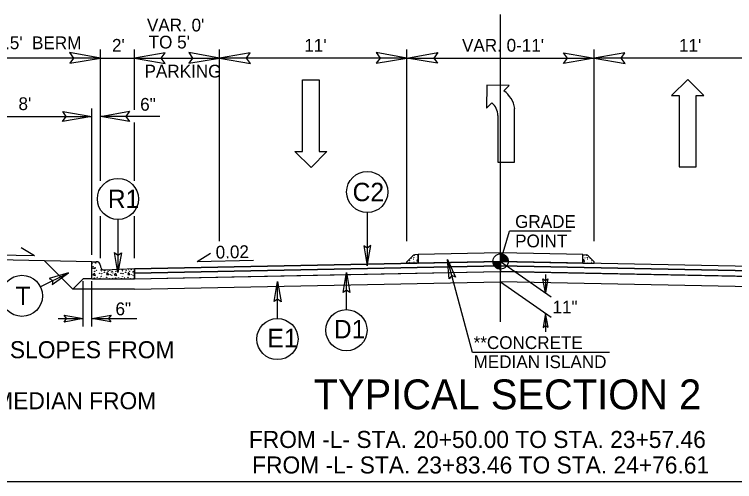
# Model space of a CAD drawing. Extents: x 1487909 to 1489267, y 497866 to 499814.
# Drawn here: x 1488931.46 to 1488973.75, y 498265.02 to 498292.47 of the extents above; entities that cross this region are included whole.
import ezdxf

# ---------------------------------------------------------------- set-up
doc = ezdxf.new("R2010")
doc.units = 0
for name, color, linetype in [('Old_Level_10', 7, 'Continuous'), ('Old_Level_12', 7, 'Continuous'), ('Prop Dimension', 7, 'Continuous'), ('Prop Dimension Text', 7, 'Continuous'), ('Prop Lane Arrow CELL', 7, 'Continuous'), ('Prop Shade Light', 7, 'Continuous'), ('Prop Terminator CELL', 7, 'Continuous'), ('Scratch_Level_1', 7, 'Continuous'), ('Typical Curb CELL', 7, 'Continuous'), ('Typical Detail Wedge2 CELL', 7, 'Continuous'), ('Typical Grade Point Symbol CELL', 7, 'Continuous'), ('Typical Hinge Slope Arterial CELL', 7, 'Continuous'), ('Typical ID Circle CELL', 7, 'Continuous'), ('Typical Pavement Slope CELL', 7, 'Continuous'), ('Typical Pavement Slope Information CELL', 7, 'Continuous'), ('Typical Terminator CELL', 7, 'Continuous'), ('Typical Text Grade Point CELL', 7, 'Continuous'), ('Typical Text ID Circle CELL', 7, 'Continuous')]:
    doc.layers.add(name, color=color, linetype=linetype)

msp = doc.modelspace()

# ---------------------------------------------------------------- linework, layer by layer
at = {"layer": 'Old_Level_10'}
for p, q in [((1488960.01, 498277.707), (1488938.51, 498277.277)), ((1488949.01, 498277.154), (1488960.01, 498277.374)), ((1488960.01, 498277.707), (1488960.01, 498277.374)), ((1488981.51, 498277.277), (1488960.01, 498277.707)), ((1488960.01, 498277.707), (1488960.01, 498277.707)), ((1488960.01, 498277.374), (1488960.01, 498277.707)), ((1488960.01, 498277.374), (1488973.01, 498277.114)), ((1488938.51, 498277.277), (1488938.51, 498276.944)), ((1488938.51, 498276.944), (1488949.01, 498277.154)), ((1488973.01, 498277.114), (1488981.51, 498276.944))]:
    msp.add_line(p, q, dxfattribs=at)
at = {"layer": 'Old_Level_12'}
for p, q in [((1488954.51, 498277.93), (1488954.863, 498278.296)), ((1488955.177, 498278.36), (1488954.983, 498278.347)), ((1488955.177, 498277.86), (1488955.177, 498278.36)), ((1488964.843, 498277.86), (1488964.843, 498278.36)), ((1488964.843, 498278.36), (1488965.037, 498278.347)), ((1488965.51, 498277.93), (1488965.157, 498278.296)), ((1488954.51, 498277.847), (1488954.51, 498277.93)), ((1488955.177, 498277.86), (1488954.51, 498277.847)), ((1488955.104, 498278.057), (1488955.177, 498278.056)), ((1488955.14, 498277.947), (1488955.104, 498278.057)), ((1488955.177, 498278.056), (1488955.14, 498277.947)), ((1488964.916, 498278.057), (1488964.843, 498278.056)), ((1488964.843, 498278.056), (1488964.88, 498277.947)), ((1488964.843, 498277.86), (1488965.51, 498277.847)), ((1488964.88, 498277.947), (1488964.916, 498278.057)), ((1488965.51, 498277.847), (1488965.51, 498277.93))]:
    msp.add_line(p, q, dxfattribs=at)
msp.add_lwpolyline([(1488964.843, 498278.36), (1488960, 498278.456), (1488955.177, 498278.36), (1488955.177, 498277.86), (1488960.01, 498277.957), (1488964.843, 498277.86)], close=True, dxfattribs=at)
for centre in [(1488954.765, 498278.151), (1488954.914, 498278.182), (1488954.96, 498278.313), (1488955.05, 498278.169), (1488955.109, 498278.327), (1488964.911, 498278.327), (1488964.97, 498278.169), (1488965.061, 498278.313), (1488965.106, 498278.182), (1488965.255, 498278.151), (1488954.652, 498278.02), (1488954.666, 498277.898), (1488954.901, 498278.088), (1488954.928, 498277.916), (1488955.072, 498277.957), (1488964.948, 498277.957), (1488965.092, 498277.916), (1488965.119, 498278.088), (1488965.354, 498277.898), (1488965.368, 498278.02)]:
    msp.add_circle(centre, 0.00635, dxfattribs=at)
for centre, radius, start, end in [((1488954.983, 498278.18), 0.167, 90, 135.9991), ((1488965.037, 498278.18), 0.167, 44.0009, 90), ((1488955.158, 498277.866), 0.00635, 25.7584, 152.9614), ((1488964.862, 498277.866), 0.00635, 27.0385, 154.2415)]:
    msp.add_arc(centre, radius, start, end, dxfattribs=at)
at = {"layer": 'Prop Dimension'}
for p, q in [((1488960.01, 498274.413), (1488960.01, 498292.475)), ((1488936.51, 498282.698), (1488936.51, 498290.409)), ((1488938.51, 498286.868), (1488938.51, 498290.409)), ((1488943.51, 498279.144), (1488943.51, 498290.409)), ((1488954.51, 498279.144), (1488954.51, 498290.409)), ((1488965.51, 498279.144), (1488965.51, 498290.409)), ((1488936.51, 498289.909), (1488922.01, 498289.909)), ((1488936.51, 498289.909), (1488938.51, 498289.909)), ((1488938.51, 498289.909), (1488943.51, 498289.909)), ((1488954.51, 498289.909), (1488943.51, 498289.909)), ((1488954.51, 498289.909), (1488960.01, 498289.909)), ((1488960.01, 498289.909), (1488965.51, 498289.909)), ((1488976.51, 498289.909), (1488965.51, 498289.909)), ((1488936.01, 498278.345), (1488936.01, 498286.95)), ((1488928.01, 498286.479), (1488936.01, 498286.479)), ((1488940.005, 498286.479), (1488936.51, 498286.479)), ((1488938.51, 498282.698), (1488938.51, 498286.13)), ((1488936.51, 498278.148), (1488936.51, 498280.617)), ((1488938.51, 498278.148), (1488938.51, 498280.617)), ((1488958.356, 498272.616), (1488956.901, 498278.08)), ((1488935.51, 498274.137), (1488935.51, 498276.791)), ((1488936.01, 498274.137), (1488936.01, 498276.791)), ((1488934.024, 498274.597), (1488935.51, 498274.597)), ((1488936.01, 498274.597), (1488938.658, 498274.597)), ((1488966.414, 498272.616), (1488958.356, 498272.616))]:
    msp.add_line(p, q, dxfattribs=at)
at = {"layer": 'Prop Dimension Text'}
for p in [(1488960.01, 498277.957), (1488964.15, 498279.746)]:
    msp.add_line(p, (1488960.536, 498279.746), dxfattribs=at)
at = {"layer": 'Prop Lane Arrow CELL'}
for p, q in [((1488948.373, 498284.421), (1488948.373, 498288.621)), ((1488948.373, 498288.621), (1488949.363, 498288.621)), ((1488949.363, 498288.621), (1488949.363, 498284.421)), ((1488959.197, 498288.314), (1488959.182, 498286.964)), ((1488960.517, 498288.299), (1488959.197, 498288.314)), ((1488960.202, 498287.984), (1488960.517, 498288.299)), ((1488971.009, 498288.655), (1488970.049, 498287.71)), ((1488971.939, 498287.71), (1488971.009, 498288.655)), ((1488970.049, 498287.71), (1488970.499, 498287.71)), ((1488970.499, 498287.71), (1488970.499, 498283.51)), ((1488971.489, 498283.51), (1488971.489, 498287.71)), ((1488971.489, 498287.71), (1488971.939, 498287.71)), ((1488959.182, 498286.964), (1488959.497, 498287.279)), ((1488960.832, 498283.784), (1488960.832, 498286.949)), ((1488959.842, 498286.529), (1488959.842, 498283.784)), ((1488948.883, 498283.476), (1488947.923, 498284.421)), ((1488947.923, 498284.421), (1488948.373, 498284.421)), ((1488949.813, 498284.421), (1488948.883, 498283.476)), ((1488949.363, 498284.421), (1488949.813, 498284.421)), ((1488959.842, 498283.784), (1488960.832, 498283.784)), ((1488970.499, 498283.51), (1488971.489, 498283.51))]:
    msp.add_line(p, q, dxfattribs=at)
for centre, radius, start, end in [((1488959.28, 498286.711), 1.576, 8.6761, 53.9878), ((1488958.865, 498286.532), 0.983, 0, 49.6582)]:
    msp.add_arc(centre, radius, start, end, dxfattribs=at)
at = {"layer": 'Prop Shade Light'}
for p, q in [((1488960.01, 498277.957), (1488938.51, 498277.527)), ((1488960.01, 498277.707), (1488960.01, 498277.957)), ((1488981.51, 498277.527), (1488960.01, 498277.957)), ((1488960.01, 498277.957), (1488960.01, 498277.707)), ((1488938.51, 498277.277), (1488960.01, 498277.707)), ((1488938.51, 498277.527), (1488938.51, 498277.277)), ((1488960.01, 498277.707), (1488981.51, 498277.277))]:
    msp.add_line(p, q, dxfattribs=at)
at = {"layer": 'Prop Terminator CELL'}
for points in [[(1488934.71, 498289.599), (1488936.51, 498289.909), (1488934.7, 498290.229), (1488934.93, 498289.909)], [(1488940.31, 498290.219), (1488938.51, 498289.909), (1488940.32, 498289.589), (1488940.09, 498289.909)], [(1488941.71, 498289.599), (1488943.51, 498289.909), (1488941.7, 498290.229), (1488941.93, 498289.909)], [(1488945.31, 498290.219), (1488943.51, 498289.909), (1488945.32, 498289.589), (1488945.09, 498289.909)], [(1488952.71, 498289.599), (1488954.51, 498289.909), (1488952.7, 498290.229), (1488952.93, 498289.909)], [(1488956.31, 498289.599), (1488954.51, 498289.909), (1488956.32, 498290.229), (1488956.09, 498289.909)], [(1488963.71, 498290.219), (1488965.51, 498289.909), (1488963.7, 498289.589), (1488963.93, 498289.909)], [(1488967.31, 498290.219), (1488965.51, 498289.909), (1488967.32, 498289.589), (1488967.09, 498289.909)], [(1488934.3, 498286.773), (1488936.01, 498286.479), (1488934.291, 498286.175), (1488934.509, 498286.479)], [(1488938.22, 498286.184), (1488936.51, 498286.479), (1488938.23, 498286.783), (1488938.011, 498286.479)], [(1488956.983, 498276.942), (1488956.901, 498278.08), (1488957.367, 498277.03), (1488957.138, 498277.122)], [(1488934.385, 498274.791), (1488935.51, 498274.597), (1488934.379, 498274.397), (1488934.523, 498274.597)], [(1488937.135, 498274.403), (1488936.01, 498274.597), (1488937.141, 498274.797), (1488936.998, 498274.597)]]:
    msp.add_lwpolyline(points, close=True, dxfattribs=at)
at = {"layer": 'Scratch_Level_1'}
msp.add_line((1488899.964, 498265.02), (1489049.964, 498265.02), dxfattribs=at)
at = {"layer": 'Typical Curb CELL'}
for p, q in [((1488936.01, 498276.944), (1488936.01, 498277.943)), ((1488936.01, 498277.943), (1488936.271, 498277.943)), ((1488936.047, 498277.565), (1488936.201, 498277.61)), ((1488936.184, 498277.519), (1488936.047, 498277.565)), ((1488936.201, 498277.61), (1488936.184, 498277.519)), ((1488936.51, 498277.693), (1488936.51, 498277.704)), ((1488938.51, 498277.527), (1488936.76, 498277.454)), ((1488938.51, 498276.944), (1488938.51, 498277.527)), ((1488936.01, 498276.944), (1488938.51, 498276.944)), ((1488936.173, 498277.247), (1488936.07, 498277.172)), ((1488936.07, 498277.172), (1488936.235, 498277.132)), ((1488936.235, 498277.132), (1488936.173, 498277.247)), ((1488936.914, 498277.303), (1488936.88, 498277.189)), ((1488936.88, 498277.189), (1488937, 498277.183)), ((1488937, 498277.183), (1488936.914, 498277.303)), ((1488937.421, 498277.247), (1488937.318, 498277.172)), ((1488937.318, 498277.172), (1488937.484, 498277.132)), ((1488937.484, 498277.132), (1488937.421, 498277.247)), ((1488938.163, 498277.303), (1488938.129, 498277.189)), ((1488938.129, 498277.189), (1488938.249, 498277.183)), ((1488938.249, 498277.183), (1488938.163, 498277.303))]:
    msp.add_line(p, q, dxfattribs=at)
for centre in [(1488936.024, 498277.833), (1488936.24, 498277.868), (1488936.075, 498277.651), (1488936.172, 498277.378), (1488936.292, 498277.428), (1488936.549, 498277.457), (1488936.566, 498277.406), (1488936.743, 498277.321), (1488936.771, 498277.422), (1488936.966, 498277.383), (1488937.063, 498277.437), (1488937.171, 498277.343), (1488937.227, 498277.378), (1488937.421, 498277.378), (1488937.541, 498277.428), (1488937.798, 498277.457), (1488937.815, 498277.406), (1488937.992, 498277.321), (1488938.02, 498277.422), (1488938.169, 498277.485), (1488938.215, 498277.383), (1488938.312, 498277.468), (1488938.42, 498277.343), (1488938.476, 498277.378), (1488936.155, 498276.989), (1488936.326, 498277.029), (1488936.469, 498277.263), (1488936.503, 498276.967), (1488936.56, 498277.081), (1488936.594, 498277.235), (1488936.674, 498276.995), (1488936.88, 498277.018), (1488937.04, 498276.95), (1488937.091, 498277.184), (1488937.187, 498277.138), (1488937.244, 498277.281), (1488937.25, 498276.972), (1488937.404, 498276.989), (1488937.575, 498277.029), (1488937.718, 498277.263), (1488937.752, 498276.967), (1488937.809, 498277.081), (1488937.843, 498277.235), (1488937.924, 498276.995), (1488938.129, 498277.018), (1488938.289, 498276.95), (1488938.34, 498277.184), (1488938.436, 498277.138), (1488938.493, 498277.281), (1488938.499, 498276.972)]:
    msp.add_circle(centre, 0.00802, dxfattribs=at)
for centre, start, end in [((1488936.271, 498277.704), 0, 90), ((1488936.75, 498277.693), 180, 272.3845)]:
    msp.add_arc(centre, 0.24, start, end, dxfattribs=at)
at = {"layer": 'Typical Detail Wedge2 CELL'}
for p, q in [((1488960.01, 498277.957), (1488962.974, 498275.881)), ((1488962.643, 498277.197), (1488962.643, 498276.113)), ((1488960.01, 498276.76), (1488962.974, 498274.685)), ((1488962.654, 498274.91), (1488962.654, 498273.826))]:
    msp.add_line(p, q, dxfattribs=at)
at = {"layer": 'Typical Grade Point Symbol CELL'}
for p, q in [((1488960.01, 498277.957), (1488960.01, 498278.404)), ((1488959.562, 498277.957), (1488960.01, 498277.957)), ((1488960.009, 498277.509), (1488960.01, 498277.957)), ((1488960.01, 498277.957), (1488960.009, 498277.509)), ((1488960.458, 498277.957), (1488960.01, 498277.957))]:
    msp.add_line(p, q, dxfattribs=at)
for points in [[(1488960.014, 498278.404), (1488960.014, 498278.404), (1488960.014, 498277.957)], [(1488960.023, 498278.404), (1488960.023, 498277.957)], [(1488960.032, 498278.403), (1488960.032, 498277.957)], [(1488960.041, 498278.403), (1488960.041, 498277.957)], [(1488960.05, 498278.402), (1488960.05, 498277.957)], [(1488960.059, 498278.401), (1488960.059, 498277.957)], [(1488960.068, 498278.4), (1488960.068, 498277.957)], [(1488960.077, 498278.399), (1488960.077, 498277.957)], [(1488960.086, 498278.398), (1488960.086, 498277.957)], [(1488960.095, 498278.396), (1488960.095, 498277.957)], [(1488960.104, 498278.394), (1488960.104, 498277.957)], [(1488960.112, 498278.392), (1488960.112, 498277.957)], [(1488960.121, 498278.39), (1488960.121, 498277.957)], [(1488960.13, 498278.387), (1488960.13, 498277.957)], [(1488960.139, 498278.385), (1488960.139, 498277.957)], [(1488960.148, 498278.382), (1488960.148, 498277.957)], [(1488960.157, 498278.379), (1488960.157, 498277.957)], [(1488960.166, 498278.377), (1488960.166, 498277.957)], [(1488960.175, 498278.373), (1488960.175, 498277.957)], [(1488960.184, 498278.369), (1488960.184, 498277.957)], [(1488960.193, 498278.365), (1488960.193, 498277.957)], [(1488960.202, 498278.361), (1488960.202, 498277.957)], [(1488960.211, 498278.357), (1488960.211, 498277.957)], [(1488960.22, 498278.352), (1488960.22, 498277.957)], [(1488960.229, 498278.347), (1488960.229, 498277.957)], [(1488960.238, 498278.342), (1488960.238, 498277.957)], [(1488960.247, 498278.337), (1488960.247, 498277.957)], [(1488960.256, 498278.331), (1488960.256, 498277.957)], [(1488960.265, 498278.325), (1488960.265, 498277.957)], [(1488960.274, 498278.318), (1488960.274, 498277.957)], [(1488960.283, 498278.312), (1488960.283, 498277.957)], [(1488960.292, 498278.305), (1488960.292, 498277.957)], [(1488960.3, 498278.297), (1488960.3, 498277.957)], [(1488960.309, 498278.289), (1488960.309, 498277.957)], [(1488960.318, 498278.281), (1488960.318, 498277.957)], [(1488960.327, 498278.272), (1488960.327, 498277.957)], [(1488960.336, 498278.263), (1488960.336, 498277.957)], [(1488960.345, 498278.253), (1488960.345, 498277.957)], [(1488960.354, 498278.242), (1488960.354, 498277.957)], [(1488960.363, 498278.231), (1488960.363, 498277.957)], [(1488960.372, 498278.219), (1488960.372, 498277.957)], [(1488960.381, 498278.206), (1488960.381, 498277.957)], [(1488960.39, 498278.192), (1488960.39, 498277.957)], [(1488960.399, 498278.178), (1488960.399, 498277.957)], [(1488960.408, 498278.162), (1488960.408, 498277.957)], [(1488959.564, 498277.957), (1488959.564, 498277.908)], [(1488959.573, 498277.957), (1488959.573, 498277.855)], [(1488959.582, 498277.957), (1488959.582, 498277.823)], [(1488959.591, 498277.957), (1488959.591, 498277.797)], [(1488959.6, 498277.957), (1488959.6, 498277.776)], [(1488959.609, 498277.957), (1488959.609, 498277.757)], [(1488959.618, 498277.957), (1488959.618, 498277.74)], [(1488959.627, 498277.957), (1488959.627, 498277.724)], [(1488959.636, 498277.957), (1488959.636, 498277.71)], [(1488959.645, 498277.957), (1488959.645, 498277.697)], [(1488959.654, 498277.957), (1488959.654, 498277.685)], [(1488959.663, 498277.957), (1488959.663, 498277.674)], [(1488959.672, 498277.957), (1488959.672, 498277.663)], [(1488959.681, 498277.957), (1488959.681, 498277.653)], [(1488959.69, 498277.957), (1488959.69, 498277.643)], [(1488959.699, 498277.957), (1488959.699, 498277.635)], [(1488959.708, 498277.957), (1488959.708, 498277.627)], [(1488959.717, 498277.957), (1488959.717, 498277.619)], [(1488959.726, 498277.957), (1488959.726, 498277.611)], [(1488959.735, 498277.957), (1488959.735, 498277.604)], [(1488959.743, 498277.957), (1488959.743, 498277.597)], [(1488959.752, 498277.957), (1488959.752, 498277.591)], [(1488959.761, 498277.957), (1488959.761, 498277.585)], [(1488959.77, 498277.957), (1488959.77, 498277.579)], [(1488959.779, 498277.957), (1488959.779, 498277.573)], [(1488959.788, 498277.957), (1488959.788, 498277.568)], [(1488959.797, 498277.957), (1488959.797, 498277.563)], [(1488959.806, 498277.957), (1488959.806, 498277.558)], [(1488959.815, 498277.957), (1488959.815, 498277.554)], [(1488959.824, 498277.957), (1488959.824, 498277.55)], [(1488959.833, 498277.957), (1488959.833, 498277.546)], [(1488959.842, 498277.957), (1488959.842, 498277.542)], [(1488959.851, 498277.957), (1488959.851, 498277.538)], [(1488959.86, 498277.957), (1488959.86, 498277.535)], [(1488959.869, 498277.957), (1488959.869, 498277.532)], [(1488959.878, 498277.957), (1488959.878, 498277.529)], [(1488959.887, 498277.957), (1488959.887, 498277.527)], [(1488959.896, 498277.957), (1488959.896, 498277.524)], [(1488959.905, 498277.957), (1488959.905, 498277.522)], [(1488959.914, 498277.957), (1488959.914, 498277.52)], [(1488959.923, 498277.957), (1488959.923, 498277.518)], [(1488959.931, 498277.957), (1488959.931, 498277.516)], [(1488959.94, 498277.957), (1488959.94, 498277.515)], [(1488959.949, 498277.957), (1488959.949, 498277.513)], [(1488959.958, 498277.957), (1488959.958, 498277.512)], [(1488959.967, 498277.957), (1488959.967, 498277.511)], [(1488959.976, 498277.957), (1488959.976, 498277.51)], [(1488959.985, 498277.957), (1488959.985, 498277.51)], [(1488959.994, 498277.957), (1488959.994, 498277.509)], [(1488960.003, 498277.957), (1488960.003, 498277.509), (1488960.003, 498277.509)], [(1488960.417, 498278.143), (1488960.417, 498277.957)], [(1488960.426, 498278.122), (1488960.426, 498277.957)], [(1488960.435, 498278.097), (1488960.435, 498277.957)], [(1488960.444, 498278.066), (1488960.444, 498277.957)], [(1488960.453, 498278.02), (1488960.453, 498277.957)]]:
    msp.add_lwpolyline(points, dxfattribs=at)
msp.add_circle((1488960.01, 498277.957), 0.448, dxfattribs=at)
for start, end in [(359.9905, 89.9905), (179.9905, 269.9905)]:
    msp.add_arc((1488960.01, 498277.957), 0.448, start, end, dxfattribs=at)
at = {"layer": 'Typical ID Circle CELL'}
for p, q in [((1488952.18, 498280.831), (1488952.18, 498277.708)), ((1488937.542, 498280.424), (1488937.542, 498277.301)), ((1488932.985, 498276.473), (1488934.643, 498277.297)), ((1488950.959, 498275.125), (1488950.959, 498277.303)), ((1488946.91, 498274.603), (1488946.91, 498276.769))]:
    msp.add_line(p, q, dxfattribs=at)
for centre in [(1488952.18, 498282.04), (1488937.542, 498281.632), (1488931.903, 498275.935), (1488950.959, 498273.917), (1488946.91, 498273.395)]:
    msp.add_circle(centre, 1.208, dxfattribs=at)
at = {"layer": 'Typical Pavement Slope CELL'}
for p, q in [((1488936.01, 498277.943), (1488922.01, 498278.223)), ((1488933.228, 498277.999), (1488934.897, 498276.33)), ((1488938.51, 498277.527), (1488960.01, 498277.957)), ((1488981.51, 498277.527), (1488960.01, 498277.957)), ((1488938.51, 498277.277), (1488960.01, 498277.707)), ((1488938.51, 498276.944), (1488960.01, 498277.374)), ((1488981.51, 498277.277), (1488960.01, 498277.707)), ((1488981.51, 498276.944), (1488960.01, 498277.374)), ((1488935.51, 498276.944), (1488934.897, 498276.33)), ((1488936.01, 498276.944), (1488935.51, 498276.944)), ((1488938.51, 498276.33), (1488960.01, 498276.76)), ((1488981.51, 498276.33), (1488960.01, 498276.76)), ((1488938.51, 498276.33), (1488934.897, 498276.33))]:
    msp.add_line(p, q, dxfattribs=at)
at = {"layer": 'Typical Pavement Slope Information CELL'}
for p, q in [((1488932.651, 498278.279), (1488931.868, 498278.753)), ((1488932.651, 498278.279), (1488929.335, 498278.346)), ((1488942.192, 498277.963), (1488942.975, 498278.436)), ((1488942.192, 498277.963), (1488945.508, 498278.029))]:
    msp.add_line(p, q, dxfattribs=at)
at = {"layer": 'Typical Terminator CELL'}
for points in [[(1488951.979, 498278.88), (1488952.18, 498277.708), (1488952.389, 498278.886), (1488952.18, 498278.737)], [(1488937.744, 498278.472), (1488937.542, 498277.301), (1488937.334, 498278.479), (1488937.542, 498278.329)], [(1488937.744, 498278.472), (1488937.542, 498277.301), (1488937.334, 498278.479), (1488937.542, 498278.329)], [(1488933.683, 498276.595), (1488934.643, 498277.297), (1488933.495, 498276.959), (1488933.722, 498276.839)], [(1488950.758, 498276.131), (1488950.959, 498277.303), (1488951.168, 498276.124), (1488950.959, 498276.274)], [(1488962.784, 498276.933), (1488962.643, 498276.113), (1488962.497, 498276.938), (1488962.643, 498276.833)], [(1488946.708, 498275.597), (1488946.91, 498276.769), (1488947.118, 498275.591), (1488946.91, 498275.741)], [(1488962.795, 498274.089), (1488962.654, 498274.91), (1488962.508, 498274.085), (1488962.654, 498274.19)]]:
    msp.add_lwpolyline(points, close=True, dxfattribs=at)

# ---------------------------------------------------------------- texts
at = {"layer": 'Prop Dimension Text'}
for s, p in [("VAR. 0' ", (1488939.246, 498291.472)), ("VAR. 14.5' TO 19.5'  BERM", (1488923.086, 498290.43)), ("2'", (1488937.193, 498290.283)), ("TO 5'", (1488939.346, 498290.472)), ("11'", (1488948.487, 498290.283)), ("VAR. 0-11'", (1488957.745, 498290.283)), ("11'", (1488970.487, 498290.283)), ('PARKING', (1488939.105, 498288.765)), ("8'", (1488931.702, 498286.852)), ('6"', (1488938.848, 498286.815)), ('11"', (1488963.06, 498274.902)), ('6"', (1488937.398, 498274.796)), ('**CONCRETE', (1488958.426, 498272.811)), ('MEDIAN ISLAND', (1488958.426, 498271.686))]:
    msp.add_text(s, height=0.75, dxfattribs=at).set_placement(p)
at = {"layer": 'Typical Hinge Slope Arterial CELL'}
for s, p in [('*  NOTE:  UTILIZE 3:1 MAX. FILL & CUT SLOPES FROM', (1488906.455, 498272.271)), ('PROPOSED CONCRETE MEDIAN FROM', (1488914.455, 498269.271)), ('FROM -L- STA. 20+50.00 TO STA. 23+57.46', (1488945.23, 498266.997)), ('FROM -L- STA. 23+83.46 TO STA. 24+76.61', (1488945.424, 498265.497))]:
    msp.add_text(s, height=1, dxfattribs=at).set_placement(p)
at = {"layer": 'Typical Pavement Slope CELL'}
msp.add_text('TYPICAL SECTION 2', height=1.75, dxfattribs=at).set_placement((1488949.035, 498269.273))
at = {"layer": 'Typical Pavement Slope Information CELL'}
msp.add_text('0.02', height=0.75, rotation=1.1457, dxfattribs=at).set_placement((1488943.289, 498278.124))
at = {"layer": 'Typical Text Grade Point CELL'}
for s, p in [('GRADE', (1488960.864, 498279.928)), ('POINT', (1488960.864, 498278.787))]:
    msp.add_text(s, height=0.75, dxfattribs=at).set_placement(p)
at = {"layer": 'Typical Text ID Circle CELL'}
for s, height, p in [('C2', 1.0817, (1488951.321, 498281.499)), ('R1', 1.0817, (1488936.949, 498281.091)), ('T', 1.082, (1488931.528, 498275.394)), ('D1', 1.0817, (1488950.221, 498273.438)), ('E1', 1.0817, (1488946.318, 498272.916))]:
    msp.add_text(s, height=height, dxfattribs=at).set_placement(p)

doc.saveas('drawing.dxf')
